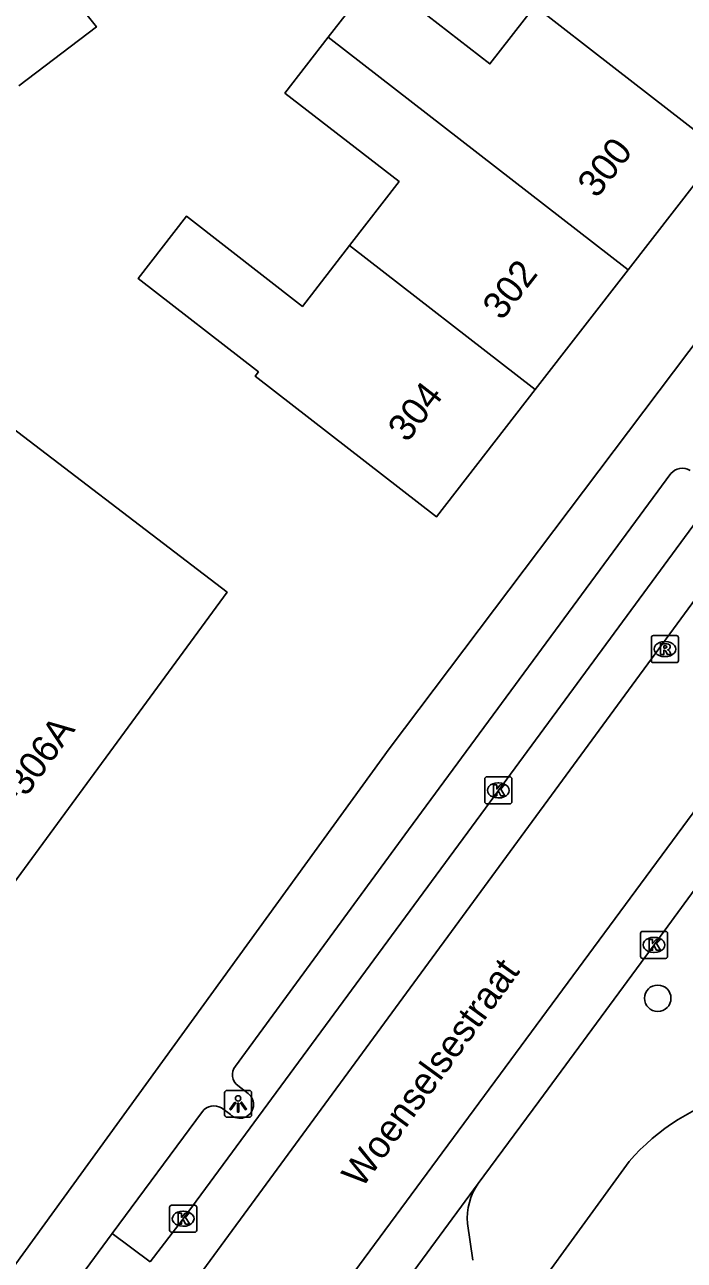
# Model space of a CAD drawing. Extents: x 160557 to 161245, y 385330 to 386505.
# Drawn here: x 161023.84 to 161048.22, y 386076.96 to 386122.63 of the extents above; entities that cross this region are included whole.
import ezdxf

# ---------------------------------------------------------------- set-up
doc = ezdxf.new("R2010")
doc.units = 0
for name, color, linetype in [('IMGEO_Boom', 7, 'Continuous'), ('IMGEO_Kolk', 7, 'Continuous'), ('IMGEO_Lichtpunt', 7, 'Continuous'), ('IMGEO_Openbare_ruimte_label', 7, 'Continuous'), ('IMGEO_Pand', 7, 'Continuous'), ('IMGEO_Pand_nummerreeks', 7, 'Continuous'), ('IMGEO_Parkeervlak_open', 7, 'Continuous'), ('IMGEO_Rijbaan_lokaal_gesloten', 7, 'Continuous'), ('IMGEO_Rioolput', 7, 'Continuous'), ('IMGEO_Voetpad_open', 7, 'Continuous')]:
    doc.layers.add(name, color=color, linetype=linetype)

msp = doc.modelspace()

# ---------------------------------------------------------------- linework, layer by layer
at = {"layer": 'IMGEO_Boom'}
msp.add_circle((161047.237, 386086.647), 0.489, dxfattribs=at)
at = {"layer": 'IMGEO_Kolk'}
for p, q in [((161040.846, 386093.907), (161040.846, 386094.759)), ((161040.921, 386094.833), (161041.773, 386094.833)), ((161041.334, 386094.613), (161041.359, 386094.613)), ((161041.847, 386094.759), (161041.847, 386093.907)), ((161041.357, 386094.053), (161041.332, 386094.053)), ((161041.773, 386093.833), (161040.921, 386093.833)), ((161046.601, 386088.194), (161046.601, 386089.046)), ((161046.676, 386089.12), (161047.528, 386089.12)), ((161047.602, 386089.046), (161047.602, 386088.194)), ((161047.089, 386088.9), (161047.114, 386088.9)), ((161047.528, 386088.12), (161046.676, 386088.12)), ((161047.112, 386088.34), (161047.087, 386088.34)), ((161029.198, 386078.075), (161029.198, 386078.927)), ((161029.273, 386079.001), (161030.125, 386079.001)), ((161030.199, 386078.927), (161030.199, 386078.075)), ((161029.686, 386078.781), (161029.711, 386078.781)), ((161030.125, 386078.001), (161029.273, 386078.001)), ((161029.709, 386078.221), (161029.684, 386078.221))]:
    msp.add_line(p, q, dxfattribs=at)
for points in [[(161040.846, 386093.907), (161040.846, 386094.759)], [(161040.921, 386094.833), (161041.773, 386094.833)], [(161041.167, 386094.533), (161041.29, 386094.533), (161041.29, 386094.382), (161041.42, 386094.533), (161041.584, 386094.533), (161041.438, 386094.382), (161041.591, 386094.133), (161041.439, 386094.133), (161041.354, 386094.297), (161041.29, 386094.23), (161041.29, 386094.133), (161041.167, 386094.133), (161041.167, 386094.533)], [(161041.847, 386094.759), (161041.847, 386093.907)], [(161041.773, 386093.833), (161040.921, 386093.833)], [(161046.601, 386088.194), (161046.601, 386089.046)], [(161046.676, 386089.12), (161047.528, 386089.12)], [(161047.602, 386089.046), (161047.602, 386088.194)], [(161046.922, 386088.82), (161047.045, 386088.82), (161047.045, 386088.669), (161047.175, 386088.82), (161047.339, 386088.82), (161047.193, 386088.669), (161047.346, 386088.42), (161047.194, 386088.42), (161047.109, 386088.584), (161047.045, 386088.517), (161047.045, 386088.42), (161046.922, 386088.42), (161046.922, 386088.82)], [(161047.528, 386088.12), (161046.676, 386088.12)], [(161029.198, 386078.075), (161029.198, 386078.927)], [(161029.273, 386079.001), (161030.125, 386079.001)], [(161030.199, 386078.927), (161030.199, 386078.075)], [(161029.519, 386078.701), (161029.642, 386078.701), (161029.642, 386078.55), (161029.772, 386078.701), (161029.936, 386078.701), (161029.79, 386078.55), (161029.943, 386078.301), (161029.791, 386078.301), (161029.706, 386078.465), (161029.642, 386078.398), (161029.642, 386078.301), (161029.519, 386078.301), (161029.519, 386078.701)], [(161030.125, 386078.001), (161029.273, 386078.001)]]:
    msp.add_lwpolyline(points, dxfattribs=at)
for centre, start, end in [((161040.923, 386094.757), 91.552, 178.448), ((161040.923, 386094.757), 91.552, 178.448), ((161041.771, 386094.757), 1.552, 88.448), ((161041.771, 386094.757), 1.552, 88.448), ((161040.923, 386093.909), 181.552, 268.448), ((161040.923, 386093.909), 181.552, 268.448), ((161041.771, 386093.909), 271.552, 358.448), ((161041.771, 386093.909), 271.552, 358.448), ((161046.678, 386089.044), 91.552, 178.448), ((161046.678, 386089.044), 91.552, 178.448), ((161047.526, 386089.044), 1.552, 88.448), ((161047.526, 386089.044), 1.552, 88.448), ((161046.678, 386088.196), 181.552, 268.448), ((161046.678, 386088.196), 181.552, 268.448), ((161047.526, 386088.196), 271.552, 358.448), ((161047.526, 386088.196), 271.552, 358.448), ((161029.275, 386078.925), 91.552, 178.448), ((161029.275, 386078.925), 91.552, 178.448), ((161030.123, 386078.925), 1.552, 88.448), ((161030.123, 386078.925), 1.552, 88.448), ((161029.275, 386078.077), 181.552, 268.448), ((161029.275, 386078.077), 181.552, 268.448), ((161030.123, 386078.077), 271.552, 358.448), ((161030.123, 386078.077), 271.552, 358.448)]:
    msp.add_arc(centre, 0.0765, start, end, dxfattribs=at)
for centre, major_axis, ratio, start_param, end_param in [((161041.333, 386094.333), (-0.387, 0.002), 0.722429, 4.712389, 7.853982), ((161041.358, 386094.333), (-0.39, 0.002), 0.717154, 1.570796, 4.712389), ((161047.088, 386088.62), (-0.387, 0.002), 0.722429, 4.712389, 7.853982), ((161047.113, 386088.62), (-0.39, 0.002), 0.717154, 1.570796, 4.712389), ((161029.685, 386078.501), (-0.387, 0.002), 0.722429, 4.712389, 7.853982), ((161029.71, 386078.501), (-0.39, 0.002), 0.717154, 1.570796, 4.712389)]:
    msp.add_ellipse(centre, major_axis=major_axis, ratio=ratio, start_param=start_param, end_param=end_param, dxfattribs=at)
at = {"layer": 'IMGEO_Lichtpunt'}
for p, q in [((161031.231, 386083.15), (161031.231, 386082.343)), ((161031.231, 386083.15), (161031.231, 386082.343)), ((161032.133, 386083.245), (161031.325, 386083.245)), ((161032.133, 386083.245), (161031.325, 386083.245)), ((161032.227, 386082.343), (161032.227, 386083.15)), ((161032.227, 386082.343), (161032.227, 386083.15)), ((161031.325, 386082.249), (161032.133, 386082.249)), ((161031.325, 386082.249), (161032.133, 386082.249))]:
    msp.add_line(p, q, dxfattribs=at)
for points in [[(161031.605, 386082.814), (161031.644, 386082.786), (161031.456, 386082.524), (161031.418, 386082.551), (161031.605, 386082.814)], [(161031.707, 386082.766), (161031.754, 386082.766), (161031.754, 386082.444), (161031.707, 386082.444), (161031.707, 386082.766)], [(161031.817, 386082.786), (161031.855, 386082.813), (161032.042, 386082.551), (161032.003, 386082.523), (161031.817, 386082.786)]]:
    msp.add_lwpolyline(points, dxfattribs=at)
msp.add_circle((161031.73, 386082.948), 0.0994, dxfattribs=at)
for centre, start, end in [((161031.325, 386083.15), 90, 180), ((161031.325, 386083.15), 90, 180), ((161032.133, 386083.15), 0, 90), ((161032.133, 386083.15), 0, 90), ((161031.325, 386082.343), 180, 270), ((161031.325, 386082.343), 180, 270), ((161032.133, 386082.343), 270, 0), ((161032.133, 386082.343), 270, 360)]:
    msp.add_arc(centre, 0.0946, start, end, dxfattribs=at)
at = {"layer": 'IMGEO_Pand'}
for points in [[(161023.63, 386120.37), (161026.494, 386122.551), (161021.883, 386128.332), (161019.196, 386126.286)], [(161046.143, 386113.567), (161049.569, 386117.98), (161045.619, 386121.046), (161042.693, 386123.318), (161041.034, 386121.181), (161036.828, 386124.447), (161035.06, 386122.17)], [(161035.06, 386122.17), (161033.459, 386120.107), (161037.68, 386116.83), (161035.846, 386114.468)], [(161035.06, 386122.17), (161046.143, 386113.567)], [(161035.846, 386114.468), (161034.103, 386112.222), (161029.816, 386115.55), (161028.033, 386113.254), (161032.48, 386109.801), (161032.358, 386109.644), (161035.109, 386107.508), (161039.059, 386104.442), (161042.708, 386109.143)], [(161042.708, 386109.143), (161035.846, 386114.468)], [(161042.708, 386109.143), (161046.143, 386113.567)], [(161003.581, 386107.307), (161013.273, 386100.676), (161020.42, 386109.98), (161022.057, 386108.732), (161031.32, 386101.654), (161022.2, 386089.23), (161023.02, 386088.654), (161023.414, 386087.513), (161022.08, 386085.78), (161020.933, 386085.795), (161020.083, 386086.391), (161017.381, 386082.74), (161010.533, 386088.117), (161014.378, 386093.327), (161000.392, 386102.647), (161003.581, 386107.307)]]:
    msp.add_lwpolyline(points, dxfattribs=at)
at = {"layer": 'IMGEO_Parkeervlak_open'}
msp.add_lwpolyline([(161027.072, 386077.956), (161028.484, 386076.906)], dxfattribs=at)
at = {"layer": 'IMGEO_Rijbaan_lokaal_gesloten'}
for points in [[(161085.801, 386140.941), (161084.607, 386139.388), (161078.703, 386131.943), (161072.93, 386124.739), (161068.319, 386119.036), (161057.022, 386104.982), (161033.511, 386073.119)], [(161071.993, 386133.478), (161067.245, 386126.804), (161029.882, 386075.853)], [(161028.484, 386076.906), (161029.7, 386078.5), (161041.348, 386094.332), (161050.379, 386106.612), (161052.858, 386109.978), (161063.676, 386124.894)], [(161040.604, 386079.805), (161042.846, 386082.833), (161047.102, 386088.62), (161048.852, 386091.014)], [(161034.909, 386072.065), (161040.604, 386079.805)]]:
    msp.add_lwpolyline(points, dxfattribs=at)
at = {"layer": 'IMGEO_Rioolput'}
for p, q in [((161047.003, 386099.128), (161047.003, 386099.98)), ((161047.078, 386100.054), (161047.93, 386100.054)), ((161048.004, 386099.98), (161048.004, 386099.128)), ((161047.491, 386099.834), (161047.516, 386099.834)), ((161047.93, 386099.054), (161047.078, 386099.054)), ((161047.514, 386099.274), (161047.489, 386099.274))]:
    msp.add_line(p, q, dxfattribs=at)
for points in [[(161047.003, 386099.128), (161047.003, 386099.98)], [(161047.078, 386100.054), (161047.93, 386100.054)], [(161048.004, 386099.98), (161048.004, 386099.128)], [(161047.592, 386099.752), (161047.34, 386099.754), (161047.34, 386099.354)], [(161047.34, 386099.354), (161047.464, 386099.354), (161047.464, 386099.516), (161047.475, 386099.516)], [(161047.518, 386099.673), (161047.464, 386099.673), (161047.464, 386099.592)], [(161047.464, 386099.592), (161047.516, 386099.592)], [(161047.522, 386099.487), (161047.593, 386099.354), (161047.733, 386099.354), (161047.668, 386099.48)], [(161047.93, 386099.054), (161047.078, 386099.054)]]:
    msp.add_lwpolyline(points, dxfattribs=at)
for centre, radius, start, end in [((161047.08, 386099.978), 0.0765, 91.552, 178.448), ((161047.08, 386099.978), 0.0765, 91.552, 178.448), ((161047.928, 386099.978), 0.0765, 1.552, 88.448), ((161047.928, 386099.978), 0.0765, 1.552, 88.448), ((161047.474, 386099.463), 0.0533, 26.0293, 88.6989), ((161047.5, 386099.781), 0.19, 274.7715, 282.9687), ((161047.524, 386099.577), 0.0964, 77.0061, 93.1865), ((161047.538, 386099.634), 0.0378, 276.6634, 79.6772), ((161047.591, 386099.642), 0.109, 350.3612, 89.416), ((161047.589, 386099.642), 0.112, 277.5842, 350.9817), ((161047.573, 386099.427), 0.108, 29.5134, 73.7905), ((161047.08, 386099.13), 0.0765, 181.552, 268.448), ((161047.08, 386099.13), 0.0765, 181.552, 268.448), ((161047.928, 386099.13), 0.0765, 271.552, 358.448), ((161047.928, 386099.13), 0.0765, 271.552, 358.448)]:
    msp.add_arc(centre, radius, start, end, dxfattribs=at)
for centre, major_axis, ratio, start_param, end_param in [((161047.49, 386099.554), (-0.387, 0.002), 0.722429, 4.712389, 7.853982), ((161047.515, 386099.554), (-0.39, 0.002), 0.717154, 1.570796, 4.712389)]:
    msp.add_ellipse(centre, major_axis=major_axis, ratio=ratio, start_param=start_param, end_param=end_param, dxfattribs=at)
at = {"layer": 'IMGEO_Voetpad_open'}
for points in [[(160998.752, 386043.065), (160999.004, 386042.886), (161000, 386044.243), (161013.149, 386062.159), (161020.189, 386071.923), (161020.031, 386072.035), (161037.312, 386095.872), (161070.533, 386139.935)], [(161047.718, 386106.039), (161038.029, 386092.869), (161034.897, 386088.594), (161031.633, 386084.135)], [(161031.723, 386083.424), (161032.103, 386083.13)], [(161031.444, 386082.347), (161031.111, 386082.596)], [(161030.41, 386082.466), (161027.072, 386077.956)], [(161046.183, 386080.614), (161042.702, 386075.83)], [(161027.072, 386077.956), (161021.906, 386070.95)], [(161040.402, 386076.964), (161040.202, 386078.327)]]:
    msp.add_lwpolyline(points, dxfattribs=at)
for centre, radius, start, end in [((161048.145, 386105.685), 0.554, 58.5434, 140.3293), ((161031.999, 386083.82), 0.483, 139.306, 235.1225), ((161031.79, 386082.725), 0.512, 227.5014, 52.3283), ((161052.135, 386075.498), 7.849, 104.4024, 139.3195), ((161030.835, 386082.132), 0.54, 59.2318, 141.7804), ((161042.492, 386078.498), 2.296, 145.3024, 184.2661)]:
    msp.add_arc(centre, radius, start, end, dxfattribs=at)

# ---------------------------------------------------------------- texts
at = {"layer": 'IMGEO_Openbare_ruimte_label'}
msp.add_text('Woenselsestraat', height=1, rotation=53.9094, dxfattribs=at).set_placement((161036.299, 386079.591))
at = {"layer": 'IMGEO_Pand_nummerreeks'}
for s, rotation, p in [('300', 52.1766, (161044.984, 386116.182)), ('302', 52.1766, (161041.476, 386111.665)), ('304', 52.1766, (161037.975, 386107.155)), ('306-306A', 53.7205, (161022.308, 386091.912))]:
    msp.add_text(s, height=1, rotation=rotation, dxfattribs=at).set_placement(p)

doc.saveas('drawing.dxf')
